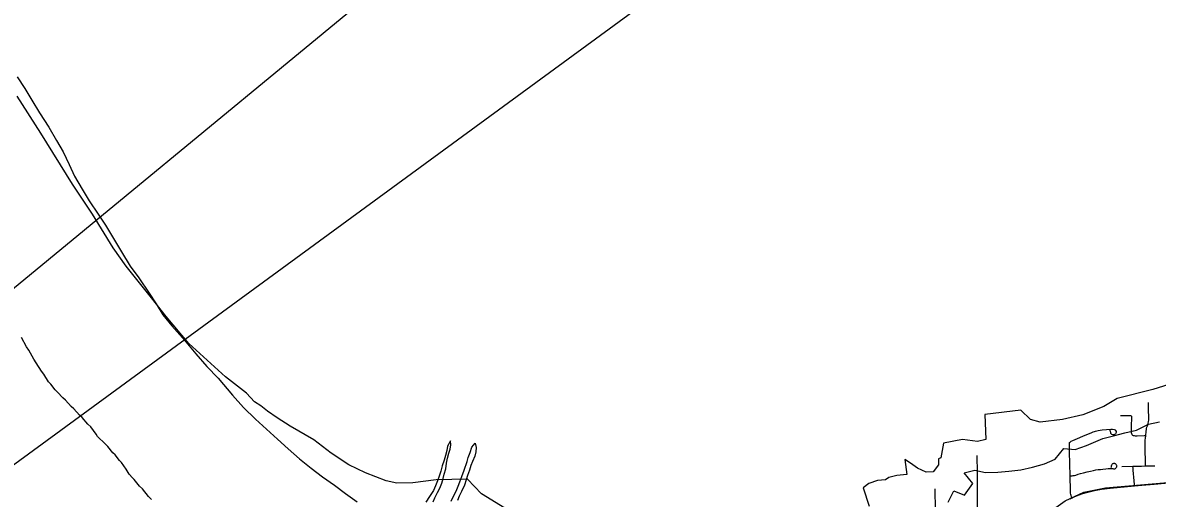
# Model space of a CAD drawing. Extents: x 0 to 34, y 0 to 22.
# Drawn here: x 7.311 to 8.312, y 19.311 to 19.731 of the extents above; entities that cross this region are included whole.
import ezdxf

# ---------------------------------------------------------------- set-up
doc = ezdxf.new("R2010")
doc.units = 0
for name, color, linetype in [('GM_X_Corporation', 7, 'Continuous'), ('GM_X_Major_Lake', 7, 'Continuous'), ('GM_X_Minor_River', 7, 'Continuous'), ('GM_X_Rail_Line', 7, 'Continuous'), ('GM_X_Township_Road', 7, 'Continuous'), ('SH_Text', 7, 'Continuous')]:
    doc.layers.add(name, color=color, linetype=linetype)

msp = doc.modelspace()

# ---------------------------------------------------------------- linework, layer by layer
at = {"layer": 'GM_X_Corporation'}
for points in [[(7.7555, 19.2904), (7.7158, 19.3146), (7.7034, 19.3276), (7.6757, 19.3271), (7.6552, 19.3243), (7.6412, 19.324), (7.6318, 19.3263), (7.6135, 19.3333), (7.5988, 19.3404), (7.5831, 19.3505), (7.5677, 19.3624), (7.5469, 19.3746), (7.5354, 19.3819), (7.5268, 19.3877), (7.5211, 19.3925), (7.5154, 19.396), (7.5085, 19.4037), (7.4898, 19.4182), (7.4575, 19.4476), (7.4374, 19.4714), (7.4246, 19.4877), (7.402, 19.5157), (7.3908, 19.5321), (7.3723, 19.5618), (7.3548, 19.5881), (7.3268, 19.6332), (7.3059, 19.666)], [(8.332, 19.4143), (8.3084, 19.407), (8.277, 19.399), (8.2654, 19.3918), (8.2468, 19.3846), (8.2288, 19.3804), (8.2091, 19.378), (8.2005, 19.3803), (8.1919, 19.3885), (8.1603, 19.3847), (8.1611, 19.3626), (8.1537, 19.3608), (8.1406, 19.3628), (8.1237, 19.3596), (8.1214, 19.3466), (8.1193, 19.3455), (8.1194, 19.3403), (8.1147, 19.3343), (8.1085, 19.3338), (8.1007, 19.3373), (8.0947, 19.3419), (8.0897, 19.345), (8.0913, 19.3317), (8.0826, 19.3309), (8.0756, 19.3292), (8.0725, 19.327), (8.0654, 19.3264), (8.0579, 19.3239), (8.0527, 19.3201), (8.058, 19.3039)]]:
    msp.add_lwpolyline(points, dxfattribs=at)
at = {"layer": 'GM_X_Major_Lake'}
for points in [[(7.3059, 19.683), (7.3128, 19.6726), (7.3188, 19.6623), (7.3255, 19.6511), (7.334, 19.6386), (7.3407, 19.6268), (7.3466, 19.6169), (7.3519, 19.6055), (7.3566, 19.5953), (7.3633, 19.5837)], [(7.3633, 19.5837), (7.3695, 19.5734), (7.3775, 19.5618), (7.3839, 19.5519), (7.391, 19.5403), (7.398, 19.5284), (7.4056, 19.5158), (7.4134, 19.5054), (7.4225, 19.4919), (7.4287, 19.4824), (7.4346, 19.4727), (7.4426, 19.463), (7.4519, 19.4526), (7.4637, 19.4385), (7.4735, 19.4273), (7.4834, 19.4169), (7.4961, 19.402), (7.5058, 19.391), (7.5162, 19.3808), (7.5259, 19.3717), (7.5356, 19.3629), (7.5451, 19.3544), (7.5551, 19.3456), (7.5656, 19.3375), (7.5756, 19.3297), (7.5861, 19.3223), (7.5957, 19.315), (7.606, 19.3078)], [(8.1278, 19.3075), (8.1327, 19.3174), (8.1422, 19.3134), (8.1496, 19.3238), (8.1419, 19.3333), (8.1513, 19.3356), (8.1608, 19.3335), (8.1718, 19.3339), (8.1815, 19.3346), (8.1919, 19.336), (8.2022, 19.3383), (8.2128, 19.3411), (8.2223, 19.3453), (8.2299, 19.3548), (8.2401, 19.354), (8.25, 19.3574), (8.2644, 19.3637), (8.2739, 19.366), (8.2838, 19.3685), (8.294, 19.3711), (8.3048, 19.3763), (8.3145, 19.3782)]]:
    msp.add_lwpolyline(points, dxfattribs=at)
at = {"layer": 'GM_X_Minor_River'}
for points in [[(7.3294, 19.4203), (7.3273, 19.4231), (7.3228, 19.4303), (7.3205, 19.4336), (7.3162, 19.4415), (7.3141, 19.4445), (7.3097, 19.4527)], [(7.4244, 19.3097), (7.4219, 19.3124), (7.4167, 19.319), (7.414, 19.3216), (7.4093, 19.3273), (7.4076, 19.329), (7.4049, 19.3322), (7.402, 19.3366), (7.398, 19.3423), (7.3963, 19.3442), (7.3925, 19.3491), (7.3904, 19.351), (7.386, 19.3565), (7.3835, 19.3589), (7.3768, 19.3654), (7.3758, 19.3675), (7.3709, 19.3739), (7.3684, 19.3762), (7.3634, 19.3822), (7.361, 19.3843), (7.356, 19.3898), (7.3535, 19.3919), (7.3485, 19.3976), (7.3461, 19.3996), (7.3415, 19.4046), (7.3394, 19.4065), (7.3356, 19.4116), (7.3335, 19.4137), (7.3294, 19.4203)], [(7.6732, 19.3076), (7.6747, 19.3112), (7.677, 19.3158), (7.6791, 19.3198), (7.6808, 19.3242), (7.6819, 19.3284), (7.683, 19.332), (7.6845, 19.3368), (7.685, 19.3417), (7.6858, 19.3461), (7.6871, 19.3505), (7.6882, 19.3543), (7.6889, 19.3579), (7.6884, 19.3615), (7.6859, 19.3567), (7.6852, 19.3531), (7.6842, 19.3485), (7.6829, 19.3445), (7.6812, 19.3396), (7.6799, 19.3348), (7.6784, 19.3303), (7.6769, 19.3263), (7.6753, 19.3219), (7.6734, 19.3177), (7.67, 19.3124), (7.6668, 19.3074)], [(7.6892, 19.3081), (7.6914, 19.3132), (7.6935, 19.3172), (7.6952, 19.3216), (7.6967, 19.3252), (7.6986, 19.33), (7.7004, 19.3357), (7.7031, 19.3433), (7.7042, 19.3469), (7.7057, 19.3513), (7.7074, 19.3559), (7.7102, 19.3595), (7.7112, 19.3557), (7.7108, 19.3519), (7.7099, 19.3481), (7.708, 19.3433), (7.7063, 19.3397), (7.7052, 19.3357), (7.7035, 19.3308), (7.7024, 19.3271), (7.7007, 19.3224), (7.6983, 19.3167), (7.6962, 19.3127), (7.6947, 19.3087)]]:
    msp.add_lwpolyline(points, dxfattribs=at)
at = {"layer": 'GM_X_Rail_Line'}
msp.add_lwpolyline([(7.2897, 18.5633), (7.3382, 18.5977), (7.5555, 18.7733), (7.7011, 18.8921), (7.7756, 18.9502), (8.0118, 19.1357), (8.2093, 19.2928), (8.231, 19.3086), (8.2477, 19.3163), (8.2668, 19.3201), (8.4588, 19.3364), (8.5271, 19.3392), (8.6072, 19.3395), (8.6468, 19.3414), (8.7358, 19.3423), (8.81, 19.3445), (8.8251, 19.3411), (8.8712, 19.3389), (8.9, 19.3397)], dxfattribs=at)
at = {"layer": 'GM_X_Township_Road'}
for p, q in [((8.2812, 19.3388), (8.2908, 19.3391)), ((8.302, 19.3394), (8.3104, 19.3396)), ((8.2355, 19.3103), (8.2372, 19.3112))]:
    msp.add_line(p, q, dxfattribs=at)
for points in [[(8.3022, 19.366), (8.3023, 19.3669), (8.3025, 19.3693), (8.303, 19.3723), (8.3033, 19.3736), (8.3037, 19.3749), (8.3044, 19.3769), (8.3048, 19.3785), (8.3051, 19.3799), (8.3051, 19.3815), (8.3051, 19.383), (8.3049, 19.3847), (8.3048, 19.3864), (8.3048, 19.3893), (8.3046, 19.3955)], [(8.3022, 19.366), (8.301, 19.366), (8.2947, 19.3658), (8.2931, 19.3658), (8.2924, 19.3659), (8.2916, 19.366), (8.2909, 19.3663), (8.2904, 19.3668), (8.2899, 19.3676), (8.2897, 19.3685), (8.2897, 19.3709), (8.2898, 19.3768), (8.29, 19.3799), (8.2901, 19.3813), (8.2901, 19.382), (8.29, 19.3826), (8.2899, 19.3829), (8.2897, 19.3832), (8.2892, 19.3835), (8.2885, 19.3836), (8.2867, 19.3836), (8.2828, 19.3835), (8.2801, 19.3835)], [(8.2354, 19.3604), (8.236, 19.3609), (8.2365, 19.3611), (8.2378, 19.3617), (8.2399, 19.3627), (8.2487, 19.3664), (8.254, 19.3687), (8.2558, 19.3694), (8.257, 19.3699), (8.2579, 19.3702), (8.259, 19.3705), (8.2604, 19.3707), (8.262, 19.371), (8.2637, 19.3712), (8.2715, 19.3717), (8.273, 19.3718), (8.2743, 19.3716), (8.2752, 19.3713), (8.2757, 19.3706), (8.2761, 19.3698), (8.2761, 19.369), (8.276, 19.3683), (8.2757, 19.3677), (8.2753, 19.3673), (8.2748, 19.367), (8.2743, 19.3668), (8.2733, 19.3668), (8.2724, 19.3671), (8.2719, 19.3675), (8.2715, 19.3681), (8.2713, 19.3688), (8.2711, 19.3694), (8.2709, 19.3711)], [(8.302, 19.3394), (8.302, 19.3406), (8.302, 19.3424), (8.302, 19.3444), (8.3019, 19.3525), (8.3018, 19.358), (8.3019, 19.362), (8.302, 19.364), (8.3022, 19.366)], [(8.2354, 19.3307), (8.235, 19.3518), (8.2349, 19.3569), (8.2349, 19.358), (8.2349, 19.359), (8.235, 19.3597), (8.2351, 19.36), (8.2354, 19.3604)], [(8.1539, 19.26), (8.1537, 19.2835), (8.1538, 19.3037), (8.1538, 19.3161), (8.1536, 19.3362), (8.1534, 19.3455), (8.1533, 19.3486)], [(8.2354, 19.3307), (8.2364, 19.3307), (8.2374, 19.3307), (8.2383, 19.3308), (8.2393, 19.331), (8.2405, 19.3313), (8.2426, 19.332), (8.2446, 19.3327), (8.2473, 19.3334), (8.2505, 19.3342), (8.2534, 19.3348), (8.256, 19.3353), (8.2581, 19.3358), (8.2603, 19.3361), (8.2622, 19.3363), (8.2643, 19.3366), (8.2669, 19.3368), (8.2691, 19.337), (8.2706, 19.337), (8.2721, 19.3372), (8.2728, 19.3371), (8.2733, 19.337), (8.2737, 19.3368), (8.2741, 19.3368), (8.2747, 19.3368), (8.2751, 19.3369), (8.2756, 19.3372), (8.276, 19.3375), (8.2763, 19.3379), (8.2766, 19.3385), (8.2767, 19.3393), (8.2766, 19.3397), (8.2765, 19.3401), (8.2762, 19.3405), (8.276, 19.3408), (8.2757, 19.3411), (8.2754, 19.3413), (8.275, 19.3415), (8.2746, 19.3415), (8.2742, 19.3415), (8.2738, 19.3415), (8.2733, 19.3413), (8.2728, 19.3411), (8.2725, 19.3408), (8.2723, 19.3404), (8.2721, 19.34), (8.2718, 19.3391), (8.2717, 19.3387), (8.2716, 19.3383), (8.2714, 19.3379)], [(8.2908, 19.3391), (8.2984, 19.3393), (8.302, 19.3394)], [(8.2923, 19.3217), (8.2922, 19.3231), (8.2921, 19.3262), (8.2918, 19.3294), (8.2915, 19.3325), (8.2913, 19.3357), (8.2912, 19.3367), (8.2911, 19.3376), (8.291, 19.3384), (8.2908, 19.3391)], [(8.2372, 19.3112), (8.2368, 19.3122), (8.2364, 19.3132), (8.2361, 19.3142), (8.2359, 19.3152), (8.2358, 19.3163), (8.2357, 19.3173), (8.2354, 19.3307)], [(8.2923, 19.3217), (8.2989, 19.3223), (8.3097, 19.3233), (8.3318, 19.3253)], [(8.1287, 19.2908), (8.1264, 19.2908), (8.1232, 19.2909), (8.1223, 19.2909), (8.1215, 19.2911), (8.1204, 19.2916), (8.1196, 19.2921), (8.1187, 19.2928), (8.118, 19.2937), (8.1175, 19.2945), (8.1172, 19.2955), (8.1171, 19.2964), (8.1169, 19.2972), (8.1169, 19.2987), (8.1168, 19.3003), (8.1163, 19.319)], [(8.2372, 19.3112), (8.2382, 19.3117), (8.2405, 19.3127), (8.2425, 19.3135), (8.2466, 19.3149), (8.251, 19.3161), (8.2569, 19.3176), (8.2632, 19.3187), (8.2709, 19.3197), (8.2923, 19.3217)]]:
    msp.add_lwpolyline(points, dxfattribs=at)
at = {"layer": 'SH_Text'}
msp.add_lwpolyline([(5.614, 18.1042), (9.327, 20.823), (9.327, 21.1652)], close=True, dxfattribs=at)

doc.saveas('drawing.dxf')
